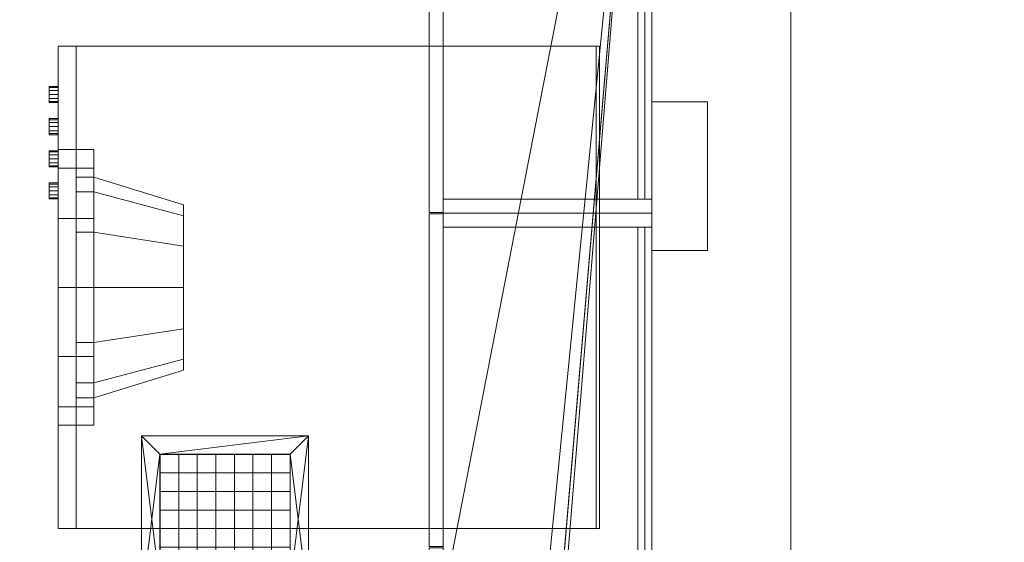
# Model space of a CAD drawing. Header units: inches. Extents: x -263 to 528, y -1 to 602.
# Tile 555 of 656: x 203 to 256, y 513 to 541. Entities that reach past the tile are written whole.
import ezdxf

# ---------------------------------------------------------------- set-up
doc = ezdxf.new("R2010")
doc.units = ezdxf.units.IN
doc.header["$MEASUREMENT"] = 0
for name, color, linetype in [('Twindo - Casework', 7, 'Continuous'), ('Twindo - Equipment', 7, 'Continuous'), ('Twindo - HVAC', 7, 'Continuous'), ('Twindo - Slabs', 7, 'Continuous'), ('Twindo - Walls', 7, 'Continuous')]:
    doc.layers.add(name, color=color, linetype=linetype)

# ---------------------------------------------------------------- blocks, each defined once
blk = doc.blocks.new('Slab_D0BD3B49-249D-4DA8-80D4-D821BCE50D6B', base_point=(-249.5, 387))
at = {"layer": 'Twindo - Slabs', "lineweight": 0}
mesh = blk.add_polyface(dxfattribs=at)
corners = [(-192, 387), (-249.5, 387), (-249.5, 387, -6), (-192, 387, -6), (-89.75, 579.5), (-249.5, 579.5), (-192, 134.5), (-132, 134.5), (-132, 124.5), (10, 124.5), (10, 13.75), (161.5, 13.75), (161.5, 6.5), (252, 6.5), (252, 14), (415.5, 14), (415.5, 322.5), (222.5, 322.5), (222.5, 357.5), (-4, 357.5), (-4, 413), (101.5, 413), (101.5, 553.5), (-89.75, 553.5), (-249.5, 579.5, -6), (-192, 134.5, -6), (-89.75, 579.5, -6), (-89.75, 553.5, -6), (101.5, 553.5, -6), (101.5, 413, -6), (-4, 413, -6), (-4, 357.5, -6), (222.5, 357.5, -6), (222.5, 322.5, -6), (415.5, 322.5, -6), (415.5, 14, -6), (252, 14, -6), (252, 6.5, -6), (161.5, 6.5, -6), (161.5, 13.75, -6), (10, 13.75, -6), (10, 124.5, -6), (-132, 124.5, -6), (-132, 134.5, -6)]
mesh.append_faces([[corners[k] for k in face] for face in [(0, 1, 2, 3), (1, 5, 24, 2), (6, 0, 3, 25), (5, 4, 26, 24), (7, 6, 25, 43), (8, 7, 43, 42), (9, 8, 42, 41), (10, 9, 41, 40), (11, 10, 40, 39), (12, 11, 39, 38), (13, 12, 38, 37), (14, 13, 37, 36), (15, 14, 36, 35), (16, 15, 35, 34), (17, 16, 34, 33), (18, 17, 33, 32), (19, 18, 32, 31), (20, 19, 31, 30), (21, 20, 30, 29), (22, 21, 29, 28), (23, 22, 28, 27), (4, 23, 27, 26)]], dxfattribs={"color": 254})
mesh.append_faces([[corners[k] for k in face] for face in [(22, 20, 21), (16, 14, 15)]], dxfattribs={"vtx0": -1, "color": 254})
mesh.append_faces([[corners[k] for k in face] for face in [(28, 30, 27), (34, 36, 33)]], dxfattribs={"vtx0": -1, "vtx1": -1, "color": 254})
mesh.append_faces([[corners[k] for k in face] for face in [(4, 0, 7), (19, 23, 8), (19, 9, 11), (43, 3, 26), (42, 27, 31), (39, 41, 31)]], dxfattribs={"vtx0": -1, "vtx1": -1, "vtx2": -1, "color": 254})
mesh.append_faces([[corners[k] for k in face] for face in [(23, 7, 8), (19, 8, 9), (17, 11, 12), (17, 12, 13), (17, 13, 14), (3, 24, 26), (43, 26, 27), (39, 31, 32), (39, 32, 33)]], dxfattribs={"vtx0": -1, "vtx2": -1, "color": 254})
mesh.append_faces([[corners[k] for k in face] for face in [(29, 30, 28), (35, 36, 34)]], dxfattribs={"vtx1": -1, "color": 254})
mesh.append_faces([[corners[k] for k in face] for face in [(4, 5, 0), (23, 4, 7), (19, 20, 23), (22, 23, 20), (18, 19, 11), (17, 18, 11), (16, 17, 14), (42, 43, 27), (30, 31, 27), (41, 42, 31), (38, 39, 33), (37, 38, 33), (36, 37, 33)]], dxfattribs={"vtx1": -1, "vtx2": -1, "color": 254})
mesh.append_faces([[corners[k] for k in face] for face in [(5, 1, 0), (0, 6, 7), (9, 10, 11), (3, 2, 24), (43, 25, 3), (39, 40, 41)]], dxfattribs={"vtx2": -1, "color": 254})
blk = doc.blocks.new('Slab_C16FED3F-F51D-4887-95C2-45D370958F54', base_point=(-255.75, 595))
at = {"layer": 'Twindo - Slabs', "lineweight": 0}
mesh = blk.add_polyface(dxfattribs=at)
corners = [(95.5, 568, 128), (95.5, 570, 128), (-75.75, 570, 128), (-75.75, 595, 128), (-255.75, 595, 128), (-255.75, 379, 128), (-198, 379, 128), (-198, 134.5, 128), (-136, 134.5, 128), (-136, 110.5, 128), (6.5, 110.5, 128), (6.5, 6.5, 128), (315.5, 6.5, 128), (315.5, 8, 128), (378.5, 8, 128), (378.5, 6.5, 128), (523, 6.5, 128), (523, 132.25, 128), (421.5, 132.25, 128), (421.5, 333, 128), (239, 333, 128), (239, 391.501, 128), (240, 391.501, 128), (240, 457, 128), (237, 457, 128), (237, 568, 128), (201, 127.5, 128), (201, 128.125, 128), (244.5, 128.125, 128), (244.5, 127.5, 128), (244.5, 15, 128), (161.5, 15, 128), (161.5, 146.5, 128), (200.935, 146.5, 128), (200.997, 146.5, 128), (200.997, 128.5, 128), (95.5, 568, 101), (95.5, 570, 101), (-75.75, 570, 101), (-75.75, 595, 101), (-255.75, 595, 101), (-255.75, 379, 101), (-198, 379, 101), (-198, 134.5, 101), (-136, 134.5, 101), (-136, 110.5, 101), (6.5, 110.5, 101), (6.5, 6.5, 101), (315.5, 6.5, 101), (315.5, 8, 101), (378.5, 8, 101), (378.5, 6.5, 101), (523, 6.5, 101), (523, 132.25, 101), (421.5, 132.25, 101), (421.5, 333, 101), (239, 333, 101), (239, 391.501, 101), (240, 391.501, 101), (240, 457, 101), (237, 457, 101), (237, 568, 101), (201, 127.5, 120), (201, 128, 120), (201, 128.125, 120), (244.5, 128.125, 120), (244.5, 128, 120), (244.5, 127.5, 120), (244.5, 127.5, 101), (244.5, 15, 101), (161.5, 15, 101), (161.5, 146.5, 101), (200.935, 146.5, 101), (200.997, 146.5, 101), (200.997, 128.5, 114.5), (201, 127.5, 101)]
mesh.append_faces([[corners[k] for k in face] for face in [(36, 37, 1, 0), (37, 38, 2, 1), (38, 39, 3, 2), (39, 40, 4, 3), (40, 41, 5, 4), (41, 42, 6, 5), (42, 43, 7, 6), (43, 44, 8, 7), (44, 45, 9, 8), (45, 46, 10, 9), (46, 47, 11, 10), (47, 48, 12, 11), (48, 49, 13, 12), (49, 50, 14, 13), (50, 51, 15, 14), (51, 52, 16, 15), (52, 53, 17, 16), (53, 54, 18, 17), (54, 55, 19, 18), (55, 56, 20, 19), (56, 57, 21, 20), (57, 58, 22, 21), (58, 59, 23, 22), (59, 60, 24, 23), (60, 61, 25, 24), (61, 36, 0, 25), (28, 27, 64, 65), (69, 70, 31, 30), (70, 71, 32, 31), (33, 32, 71, 72), (33, 72, 73, 34), (34, 73, 74, 35), (62, 67, 66, 63), (65, 64, 63, 66), (67, 62, 75, 68), (72, 74, 73)]], dxfattribs={"color": 254})
mesh.append_faces([[corners[k] for k in face] for face in [(23, 21, 22), (27, 63, 64), (29, 66, 67), (29, 69, 30), (75, 74, 72), (52, 54, 53)]], dxfattribs={"vtx0": -1, "color": 254})
mesh.append_faces([[corners[k] for k in face] for face in [(16, 18, 15), (59, 57, 60)]], dxfattribs={"vtx0": -1, "vtx1": -1, "color": 254})
mesh.append_faces([[corners[k] for k in face] for face in [(3, 6, 8), (31, 0, 11), (0, 32, 34), (24, 34, 27), (20, 24, 27), (28, 30, 12), (20, 28, 13), (75, 26, 74), (44, 42, 39), (47, 36, 70), (75, 60, 56), (49, 68, 56)]], dxfattribs={"vtx0": -1, "vtx1": -1, "vtx2": -1, "color": 254})
mesh.append_faces([[corners[k] for k in face] for face in [(2, 8, 9), (2, 9, 10), (0, 10, 11), (20, 27, 28), (30, 11, 12), (28, 12, 13), (20, 13, 14), (18, 14, 15), (42, 40, 39), (44, 39, 38), (46, 38, 37), (46, 37, 36), (72, 36, 61), (75, 61, 60), (47, 70, 69), (49, 69, 68), (50, 56, 55), (50, 55, 54)]], dxfattribs={"vtx0": -1, "vtx2": -1, "color": 254})
mesh.append_faces([[corners[k] for k in face] for face in [(17, 18, 16), (58, 57, 59)]], dxfattribs={"vtx1": -1, "color": 254})
mesh.append_faces([[corners[k] for k in face] for face in [(3, 4, 6), (2, 3, 8), (1, 2, 10), (0, 1, 10), (31, 32, 0), (25, 0, 34), (24, 25, 34), (20, 21, 24), (23, 24, 21), (30, 31, 11), (19, 20, 14), (18, 19, 14), (45, 44, 38), (46, 45, 38), (47, 46, 36), (71, 70, 36), (72, 71, 36), (75, 72, 61), (57, 56, 60), (68, 75, 56), (48, 47, 69), (49, 48, 69), (50, 49, 56), (51, 50, 54), (52, 51, 54)]], dxfattribs={"vtx1": -1, "vtx2": -1, "color": 254})
mesh.append_faces([[corners[k] for k in face] for face in [(4, 5, 6), (6, 7, 8), (26, 35, 74), (42, 41, 40), (44, 43, 42)]], dxfattribs={"vtx2": -1, "color": 254})
mesh.append_faces([[corners[k] for k in face] for face in [(27, 26, 62, 63), (29, 28, 65, 66), (29, 67, 68, 69)]], dxfattribs={"vtx3": -1, "color": 254})
blk = doc.blocks.new('Slab_A3746481-2909-4108-A365-6002FE2AB3C6', base_point=(95.5, 568))
at = {"layer": 'Twindo - Slabs', "lineweight": 0}
mesh = blk.add_polyface(dxfattribs=at)
corners = [(95.5, 568, 254), (95.5, 568, 248), (95.5, 395.501, 248), (95.5, 395.501, 254), (237, 568, 254), (237, 568, 248), (237, 457, 248), (240, 457, 248), (240, 391.501, 248), (239, 391.501, 248), (239, 192.5, 248), (421.5, 192.5, 248), (421.5, 132.25, 248), (523, 132.25, 248), (523, 6.5, 248), (378.5, 6.5, 248), (378.5, 8, 248), (315.5, 8, 248), (315.5, 6.5, 248), (150.5, 6.5, 248), (150.5, 197, 248), (155, 197, 248), (155, 397.501, 248), (113, 397.501, 248), (113, 395.501, 248), (201, 383.001, 248), (170, 383.001, 248), (170, 205.5, 248), (201, 205.5, 248), (378.6, 174.5, 248), (261.6, 174.5, 248), (261.6, 108.5, 248), (342.106, 108.5, 248), (378.6, 144.994, 248), (113, 395.501, 254), (113, 397.501, 254), (155, 397.501, 254), (155, 197, 254), (150.5, 197, 254), (150.5, 6.5, 254), (315.5, 6.5, 254), (315.5, 8, 254), (378.5, 8, 254), (378.5, 6.5, 254), (523, 6.5, 254), (523, 132.25, 254), (421.5, 132.25, 254), (421.5, 192.5, 254), (239, 192.5, 254), (239, 391.501, 254), (240, 391.501, 254), (240, 457, 254), (237, 457, 254), (170, 205.5, 254), (170, 383.001, 254), (201, 383.001, 254), (201, 205.5, 254), (261.6, 108.5, 254), (261.6, 174.5, 254), (378.6, 174.5, 254), (378.6, 144.994, 254), (342.106, 108.5, 254)]
mesh.append_faces([[corners[k] for k in face] for face in [(0, 1, 2, 3), (4, 5, 1, 0), (3, 2, 24, 34), (52, 6, 5, 4), (51, 7, 6, 52), (50, 8, 7, 51), (49, 9, 8, 50), (48, 10, 9, 49), (47, 11, 10, 48), (46, 12, 11, 47), (45, 13, 12, 46), (44, 14, 13, 45), (43, 15, 14, 44), (42, 16, 15, 43), (41, 17, 16, 42), (40, 18, 17, 41), (39, 19, 18, 40), (38, 20, 19, 39), (37, 21, 20, 38), (36, 22, 21, 37), (35, 23, 22, 36), (34, 24, 23, 35), (54, 26, 25, 55), (53, 27, 26, 54), (56, 28, 27, 53), (55, 25, 28, 56), (58, 30, 29, 59), (57, 31, 30, 58), (61, 32, 31, 57), (60, 33, 32, 61), (59, 29, 33, 60)]], dxfattribs={"color": 254})
mesh.append_faces([[corners[k] for k in face] for face in [(14, 12, 13), (51, 49, 50)]], dxfattribs={"vtx0": -1, "color": 254})
mesh.append_faces([[corners[k] for k in face] for face in [(7, 9, 6), (44, 46, 43)]], dxfattribs={"vtx0": -1, "vtx1": -1, "color": 254})
mesh.append_faces([[corners[k] for k in face] for face in [(19, 21, 27), (26, 22, 1), (28, 6, 10), (19, 28, 10), (19, 10, 31), (15, 33, 12), (0, 36, 54), (53, 37, 39), (48, 52, 56), (48, 56, 39), (57, 48, 39), (46, 60, 43)]], dxfattribs={"vtx0": -1, "vtx1": -1, "vtx2": -1, "color": 254})
mesh.append_faces([[corners[k] for k in face] for face in [(23, 2, 1), (26, 21, 22), (19, 27, 28), (25, 1, 5), (28, 5, 6), (17, 31, 32), (16, 32, 33), (29, 10, 11), (33, 11, 12), (0, 34, 35), (0, 35, 36), (53, 36, 37), (0, 54, 55), (52, 55, 56), (57, 39, 40), (57, 40, 41), (61, 41, 42), (48, 58, 59), (60, 42, 43), (46, 59, 60)]], dxfattribs={"vtx0": -1, "vtx2": -1, "color": 254})
mesh.append_faces([[corners[k] for k in face] for face in [(8, 9, 7), (45, 46, 44)]], dxfattribs={"vtx1": -1, "color": 254})
mesh.append_faces([[corners[k] for k in face] for face in [(22, 23, 1), (26, 27, 21), (25, 26, 1), (28, 25, 5), (9, 10, 6), (30, 31, 10), (18, 19, 31), (17, 18, 31), (16, 17, 32), (15, 16, 33), (29, 30, 10), (33, 29, 11), (14, 15, 12), (53, 54, 36), (56, 53, 39), (4, 0, 55), (52, 4, 55), (48, 49, 52), (51, 52, 49), (57, 58, 48), (61, 57, 41), (60, 61, 42), (47, 48, 59), (46, 47, 59)]], dxfattribs={"vtx1": -1, "vtx2": -1, "color": 254})
mesh.append_faces([[corners[k] for k in face] for face in [(23, 24, 2), (19, 20, 21), (0, 3, 34), (37, 38, 39)]], dxfattribs={"vtx2": -1, "color": 254})
blk = doc.blocks.new('Object_39E49EA3-D1B4-49BB-A27F-E74367321234')
at = {"layer": 'Twindo - Equipment', "lineweight": 0}
mesh = blk.add_polyface(dxfattribs=at)
corners = [(205, 540, 164.733), (205, 514, 164.733), (205, 514, 166), (205, 540, 166), (234, 514, 164.733), (234, 514, 166), (234, 540, 164.733), (234, 540, 166), (205, 537.025, 161.983), (205, 537.183, 161.825), (205, 537.4, 161.767), (205, 537.617, 161.825), (205, 537.775, 161.983), (205, 537.833, 162.2), (205, 537.775, 162.417), (205, 537.617, 162.575), (205, 537.4, 162.633), (205, 537.183, 162.575), (205, 537.025, 162.417), (205, 536.967, 162.2), (204.517, 537.025, 161.983), (204.517, 536.967, 162.2), (204.517, 537.025, 162.417), (204.517, 537.183, 162.575), (204.517, 537.4, 162.633), (204.517, 537.617, 162.575), (204.517, 537.775, 162.417), (204.517, 537.833, 162.2), (204.517, 537.775, 161.983), (204.517, 537.617, 161.825), (204.517, 537.4, 161.767), (204.517, 537.183, 161.825), (205, 535.291, 161.983), (205, 535.45, 161.825), (205, 535.667, 161.767), (205, 535.883, 161.825), (205, 536.042, 161.983), (205, 536.1, 162.2), (205, 536.042, 162.417), (205, 535.883, 162.575), (205, 535.667, 162.633), (205, 535.45, 162.575), (205, 535.291, 162.417), (205, 535.233, 162.2), (204.517, 535.291, 161.983), (204.517, 535.233, 162.2), (204.517, 535.291, 162.417), (204.517, 535.45, 162.575), (204.517, 535.667, 162.633), (204.517, 535.883, 162.575), (204.517, 536.042, 162.417), (204.517, 536.1, 162.2), (204.517, 536.042, 161.983), (204.517, 535.883, 161.825), (204.517, 535.667, 161.767), (204.517, 535.45, 161.825), (205, 533.558, 161.983), (205, 533.717, 161.825), (205, 533.933, 161.767), (205, 534.15, 161.825), (205, 534.309, 161.983), (205, 534.367, 162.2), (205, 534.309, 162.417), (205, 534.15, 162.575), (205, 533.933, 162.633), (205, 533.717, 162.575), (205, 533.558, 162.417), (205, 533.5, 162.2), (204.517, 533.558, 161.983), (204.517, 533.5, 162.2), (204.517, 533.558, 162.417), (204.517, 533.717, 162.575), (204.517, 533.933, 162.633), (204.517, 534.15, 162.575), (204.517, 534.309, 162.417), (204.517, 534.367, 162.2), (204.517, 534.309, 161.983), (204.517, 534.15, 161.825), (204.517, 533.933, 161.767), (204.517, 533.717, 161.825), (205, 531.825, 161.983), (205, 531.983, 161.825), (205, 532.2, 161.767), (205, 532.417, 161.825), (205, 532.575, 161.983), (205, 532.633, 162.2), (205, 532.575, 162.417), (205, 532.417, 162.575), (205, 532.2, 162.633), (205, 531.983, 162.575), (205, 531.825, 162.417), (205, 531.767, 162.2), (204.517, 531.825, 161.983), (204.517, 531.767, 162.2), (204.517, 531.825, 162.417), (204.517, 531.983, 162.575), (204.517, 532.2, 162.633), (204.517, 532.417, 162.575), (204.517, 532.575, 162.417), (204.517, 532.633, 162.2), (204.517, 532.575, 161.983), (204.517, 532.417, 161.825), (204.517, 532.2, 161.767), (204.517, 531.983, 161.825)]
mesh.append_faces([[corners[k] for k in face] for face in [(0, 1, 2, 3), (1, 4, 5, 2), (4, 6, 7, 5), (6, 0, 3, 7), (0, 6, 4, 1), (3, 2, 5, 7)]], dxfattribs={"color": 7})
mesh.append_faces([[corners[k] for k in face] for face in [(8, 19, 21, 20), (19, 18, 22, 21), (18, 17, 23, 22), (17, 16, 24, 23), (16, 15, 25, 24), (15, 14, 26, 25), (14, 13, 27, 26), (13, 12, 28, 27), (12, 11, 29, 28), (11, 10, 30, 29), (10, 9, 31, 30), (9, 8, 20, 31), (32, 43, 45, 44), (43, 42, 46, 45), (42, 41, 47, 46), (41, 40, 48, 47), (40, 39, 49, 48), (39, 38, 50, 49), (38, 37, 51, 50), (37, 36, 52, 51), (36, 35, 53, 52), (35, 34, 54, 53), (34, 33, 55, 54), (33, 32, 44, 55), (56, 67, 69, 68), (67, 66, 70, 69), (66, 65, 71, 70), (65, 64, 72, 71), (64, 63, 73, 72), (63, 62, 74, 73), (62, 61, 75, 74), (61, 60, 76, 75), (60, 59, 77, 76), (59, 58, 78, 77), (58, 57, 79, 78), (57, 56, 68, 79), (80, 91, 93, 92), (91, 90, 94, 93), (90, 89, 95, 94), (89, 88, 96, 95), (88, 87, 97, 96), (87, 86, 98, 97), (86, 85, 99, 98), (85, 84, 100, 99), (84, 83, 101, 100), (83, 82, 102, 101), (82, 81, 103, 102), (81, 80, 92, 103)]], dxfattribs={"color": 253})
mesh.append_faces([[corners[k] for k in face] for face in [(8, 17, 18, 19), (20, 29, 30, 31), (32, 41, 42, 43), (44, 53, 54, 55), (56, 65, 66, 67), (68, 77, 78, 79), (80, 89, 90, 91), (92, 101, 102, 103)]], dxfattribs={"vtx0": -1, "color": 253})
mesh.append_faces([[corners[k] for k in face] for face in [(8, 11, 12, 13), (8, 13, 14, 15), (8, 15, 16, 17), (20, 23, 24, 25), (20, 25, 26, 27), (20, 27, 28, 29), (32, 35, 36, 37), (32, 37, 38, 39), (32, 39, 40, 41), (44, 47, 48, 49), (44, 49, 50, 51), (44, 51, 52, 53), (56, 59, 60, 61), (56, 61, 62, 63), (56, 63, 64, 65), (68, 71, 72, 73), (68, 73, 74, 75), (68, 75, 76, 77), (80, 83, 84, 85), (80, 85, 86, 87), (80, 87, 88, 89), (92, 95, 96, 97), (92, 97, 98, 99), (92, 99, 100, 101)]], dxfattribs={"vtx0": -1, "vtx3": -1, "color": 253})
mesh.append_faces([[corners[k] for k in face] for face in [(8, 9, 10, 11), (20, 21, 22, 23), (32, 33, 34, 35), (44, 45, 46, 47), (56, 57, 58, 59), (68, 69, 70, 71), (80, 81, 82, 83), (92, 93, 94, 95)]], dxfattribs={"vtx3": -1, "color": 253})
mesh = blk.add_polyface(dxfattribs=at)
corners = [(205.967, 540, 132.222), (205.967, 514, 132.222), (205, 514, 132.222), (205, 540, 132.222), (205.967, 514, 159.244), (205, 514, 159.244), (205.967, 540, 159.244), (205, 540, 159.244), (205.967, 519.571, 145.733), (205.967, 520.567, 142.019), (205, 520.567, 142.019), (205, 519.571, 145.733), (205.967, 523.286, 139.3), (205, 523.286, 139.3), (205.967, 527, 138.305), (205, 527, 138.305), (205.967, 530.714, 139.3), (205, 530.714, 139.3), (205.967, 533.433, 142.019), (205, 533.433, 142.019), (205.967, 534.429, 145.733), (205, 534.429, 145.733), (205.967, 533.433, 149.448), (205, 533.433, 149.448), (205.967, 530.714, 152.167), (205, 530.714, 152.167), (205.967, 527, 153.162), (205, 527, 153.162), (205.967, 523.286, 152.167), (205, 523.286, 152.167), (205.967, 520.567, 149.448), (205, 520.567, 149.448), (206.933, 519.571, 145.733), (206.933, 520.567, 149.448), (205.967, 520.567, 149.448), (205.967, 519.571, 145.733), (206.933, 523.286, 152.167), (205.967, 523.286, 152.167), (206.933, 527, 153.162), (205.967, 527, 153.162), (206.933, 530.714, 152.167), (205.967, 530.714, 152.167), (206.933, 533.433, 149.448), (205.967, 533.433, 149.448), (206.933, 534.429, 145.733), (205.967, 534.429, 145.733), (206.933, 533.433, 142.019), (205.967, 533.433, 142.019), (206.933, 530.714, 139.3), (205.967, 530.714, 139.3), (206.933, 527, 138.305), (205.967, 527, 138.305), (206.933, 523.286, 139.3), (205.967, 523.286, 139.3), (206.933, 520.567, 142.019), (205.967, 520.567, 142.019), (206.933, 521.057, 145.733), (206.933, 521.853, 142.762), (205.967, 521.853, 142.762), (205.967, 521.057, 145.733), (206.933, 524.029, 140.587), (205.967, 524.029, 140.587), (206.933, 527, 139.79), (205.967, 527, 139.79), (206.933, 529.971, 140.587), (205.967, 529.971, 140.587), (206.933, 532.147, 142.762), (205.967, 532.147, 142.762), (206.933, 532.943, 145.733), (205.967, 532.943, 145.733), (206.933, 532.147, 148.705), (205.967, 532.147, 148.705), (206.933, 529.971, 150.88), (205.967, 529.971, 150.88), (206.933, 527, 151.676), (205.967, 527, 151.676), (206.933, 524.029, 150.88), (205.967, 524.029, 150.88), (206.933, 521.853, 148.705), (205.967, 521.853, 148.705)]
mesh.append_faces([[corners[k] for k in face] for face in [(0, 1, 2, 3), (1, 4, 5, 2), (4, 6, 7, 5), (6, 0, 3, 7), (8, 9, 10, 11), (9, 12, 13, 10), (12, 14, 15, 13), (14, 16, 17, 15), (16, 18, 19, 17), (18, 20, 21, 19), (20, 22, 23, 21), (22, 24, 25, 23), (24, 26, 27, 25), (26, 28, 29, 27), (28, 30, 31, 29), (30, 8, 11, 31)]], dxfattribs={"color": 7})
mesh.append_faces([[corners[k] for k in face] for face in [(32, 33, 34, 35), (33, 36, 37, 34), (36, 38, 39, 37), (38, 40, 41, 39), (40, 42, 43, 41), (42, 44, 45, 43), (44, 46, 47, 45), (46, 48, 49, 47), (48, 50, 51, 49), (50, 52, 53, 51), (52, 54, 55, 53), (54, 32, 35, 55), (56, 57, 58, 59), (57, 60, 61, 58), (60, 62, 63, 61), (62, 64, 65, 63), (64, 66, 67, 65), (66, 68, 69, 67), (68, 70, 71, 69), (70, 72, 73, 71), (72, 74, 75, 73), (74, 76, 77, 75), (76, 78, 79, 77), (78, 56, 59, 79)]], dxfattribs={"color": 9})
mesh.append_faces([[corners[k] for k in face] for face in [(0, 14, 1), (1, 9, 4), (2, 15, 3), (3, 19, 7)]], dxfattribs={"vtx0": -1, "vtx1": -1, "color": 7})
mesh.append_faces([[corners[k] for k in face] for face in [(40, 36, 74), (48, 62, 52), (37, 41, 75), (53, 63, 49)]], dxfattribs={"vtx0": -1, "vtx1": -1, "vtx2": -1, "color": 9})
mesh.append_faces([[corners[k] for k in face] for face in [(26, 6, 4), (6, 26, 24), (6, 24, 22), (6, 22, 20), (6, 20, 18), (0, 18, 16), (0, 16, 14), (1, 14, 12), (1, 12, 9), (27, 5, 7), (5, 27, 29), (5, 29, 31), (5, 31, 11), (5, 11, 10), (2, 10, 13), (2, 13, 15), (3, 15, 17), (3, 17, 19)]], dxfattribs={"vtx0": -1, "vtx2": -1, "color": 7})
mesh.append_faces([[corners[k] for k in face] for face in [(40, 74, 72), (76, 36, 33), (42, 72, 70), (44, 70, 68), (56, 33, 32), (44, 68, 66), (57, 32, 54), (46, 66, 64), (48, 64, 62), (60, 54, 52), (37, 75, 77), (73, 41, 43), (34, 77, 79), (35, 79, 59), (69, 43, 45), (35, 59, 58), (67, 45, 47), (55, 58, 61), (53, 61, 63), (65, 47, 49)]], dxfattribs={"vtx0": -1, "vtx2": -1, "color": 9})
mesh.append_faces([[corners[k] for k in face] for face in [(50, 48, 52), (51, 53, 49)]], dxfattribs={"vtx1": -1, "color": 9})
mesh.append_faces([[corners[k] for k in face] for face in [(28, 26, 4), (30, 28, 4), (8, 30, 4), (9, 8, 4), (0, 6, 18), (25, 27, 7), (23, 25, 7), (21, 23, 7), (19, 21, 7), (2, 5, 10)]], dxfattribs={"vtx1": -1, "vtx2": -1, "color": 7})
mesh.append_faces([[corners[k] for k in face] for face in [(76, 74, 36), (42, 40, 72), (78, 76, 33), (44, 42, 70), (56, 78, 33), (57, 56, 32), (46, 44, 66), (60, 57, 54), (48, 46, 64), (62, 60, 52), (73, 75, 41), (34, 37, 77), (71, 73, 43), (35, 34, 79), (69, 71, 43), (67, 69, 45), (55, 35, 58), (65, 67, 47), (53, 55, 61), (63, 65, 49)]], dxfattribs={"vtx1": -1, "vtx2": -1, "color": 9})
mesh.append_faces([[corners[k] for k in face] for face in [(40, 38, 36), (37, 39, 41)]], dxfattribs={"vtx2": -1, "color": 9})
mesh = blk.add_polyface(dxfattribs=at)
corners = [(205.967, 540, 128), (205.967, 514, 128), (205.967, 514, 132.222), (205.967, 540, 132.222), (234.179, 514, 128), (234.179, 514, 132.222), (234.179, 540, 128), (234.179, 540, 132.222), (205.967, 540, 159.667), (205.967, 514, 159.667), (205, 514, 159.667), (205, 540, 159.667), (205.967, 514, 164.311), (205, 514, 164.311), (205.967, 540, 164.311), (205, 540, 164.311)]
mesh.append_faces([[corners[k] for k in face] for face in [(0, 1, 2, 3), (1, 4, 5, 2), (4, 6, 7, 5), (6, 0, 3, 7), (0, 6, 4, 1), (3, 2, 5, 7), (8, 9, 10, 11), (9, 12, 13, 10), (12, 14, 15, 13), (14, 8, 11, 15), (8, 14, 12, 9), (11, 10, 13, 15)]], dxfattribs={"color": 7})
mesh = blk.add_polyface(dxfattribs=at)
corners = [(206.933, 529.971, 150.88), (206.933, 527, 151.676), (211.767, 527, 150.19), (211.767, 529.229, 149.593), (206.933, 532.147, 148.705), (211.767, 530.86, 147.962), (206.933, 532.943, 145.733), (211.767, 531.457, 145.733), (206.933, 532.147, 142.762), (211.767, 530.86, 143.505), (206.933, 529.971, 140.587), (211.767, 529.229, 141.873), (206.933, 527, 139.79), (211.767, 527, 141.276), (206.933, 524.029, 140.587), (211.767, 524.771, 141.873), (206.933, 521.853, 142.762), (211.767, 523.14, 143.505), (206.933, 521.057, 145.733), (211.767, 522.543, 145.733), (206.933, 521.853, 148.705), (211.767, 523.14, 147.962), (206.933, 524.029, 150.88), (211.767, 524.771, 149.593), (205.967, 540, 132.222), (205.967, 540, 164.733), (234, 540, 164.733), (234, 540, 132.222), (205.967, 514, 132.222), (205.967, 514, 164.733), (234, 514, 164.733), (234, 514, 132.222), (234, 540, 132.222), (234, 540, 164.733), (234, 514, 164.733), (234, 514, 132.222)]
mesh.append_faces([[corners[k] for k in face] for face in [(0, 1, 2, 3), (4, 0, 3, 5), (6, 4, 5, 7), (8, 6, 7, 9), (10, 8, 9, 11), (12, 10, 11, 13), (14, 12, 13, 15), (16, 14, 15, 17), (18, 16, 17, 19), (20, 18, 19, 21), (22, 20, 21, 23), (1, 22, 23, 2), (24, 25, 26, 27), (28, 29, 30, 31), (32, 33, 34, 35)]], dxfattribs={"color": 7})
mesh.append_faces([[corners[k] for k in face] for face in [(2, 7, 5, 3)]], dxfattribs={"vtx0": -1, "color": 7})
mesh.append_faces([[corners[k] for k in face] for face in [(2, 19, 17, 15), (2, 15, 13, 11), (2, 11, 9, 7)]], dxfattribs={"vtx0": -1, "vtx3": -1, "color": 7})
mesh.append_faces([[corners[k] for k in face] for face in [(2, 23, 21, 19)]], dxfattribs={"vtx3": -1, "color": 7})
mesh = blk.add_polyface(dxfattribs=at)
corners = [(205.967, 540, 159.244), (205.967, 540, 164.733), (205.967, 514, 164.733), (205.967, 514, 159.244)]
mesh.append_faces([[corners[k] for k in face] for face in [(0, 1, 2, 3)]], dxfattribs={"color": 7})
blk = doc.blocks.new('Object_A7963409-454E-4F83-90B0-C6FA9D14E968')
at = {"layer": 'Twindo - HVAC', "lineweight": 0}
mesh = blk.add_polyface(dxfattribs=at)
corners = [(218.5, 510, 247.803), (218.5, 510, 248), (209.5, 510, 248), (209.5, 510, 247.803), (209.5, 519, 248), (209.5, 519, 247.803), (218.5, 519, 248), (218.5, 519, 247.803), (217.516, 510.984, 247.803), (217.516, 510.984, 248), (217.516, 518.016, 248), (217.516, 518.016, 247.803), (210.484, 518.016, 248), (210.484, 518.016, 247.803), (210.484, 510.984, 248), (210.484, 510.984, 247.803)]
mesh.append_faces([[corners[k] for k in face] for face in [(0, 1, 2, 3), (3, 2, 4, 5), (5, 4, 6, 7), (7, 6, 1, 0), (8, 9, 10, 11), (11, 10, 12, 13), (13, 12, 14, 15), (15, 14, 9, 8)]], dxfattribs={"color": 141})
mesh.append_faces([[corners[k] for k in face] for face in [(5, 13, 3), (3, 15, 0), (2, 14, 4), (4, 12, 6)]], dxfattribs={"vtx0": -1, "vtx1": -1, "color": 141})
mesh.append_faces([[corners[k] for k in face] for face in [(8, 7, 0), (7, 11, 13), (3, 13, 15), (10, 1, 6), (1, 9, 14), (4, 14, 12)]], dxfattribs={"vtx0": -1, "vtx2": -1, "color": 141})
mesh.append_faces([[corners[k] for k in face] for face in [(8, 11, 7), (15, 8, 0), (5, 7, 13), (10, 9, 1), (12, 10, 6), (2, 1, 14)]], dxfattribs={"vtx1": -1, "vtx2": -1, "color": 141})
mesh = blk.add_polyface(dxfattribs=at)
corners = [(210.524, 511, 247.803), (210.524, 511, 248.787), (217.476, 511, 248.787), (217.476, 511, 247.803), (210.524, 512, 247.803), (210.524, 512, 248.787), (217.476, 512, 248.787), (217.476, 512, 247.803), (210.524, 513, 247.803), (210.524, 513, 248.787), (217.476, 513, 248.787), (217.476, 513, 247.803), (210.524, 514, 247.803), (210.524, 514, 248.787), (217.476, 514, 248.787), (217.476, 514, 247.803), (210.524, 515, 247.803), (210.524, 515, 248.787), (217.476, 515, 248.787), (217.476, 515, 247.803), (210.524, 516, 247.803), (210.524, 516, 248.787), (217.476, 516, 248.787), (217.476, 516, 247.803), (210.524, 517, 247.803), (210.524, 517, 248.787), (217.476, 517, 248.787), (217.476, 517, 247.803), (210.524, 518, 247.803), (210.524, 518, 248.787), (217.476, 518, 248.787), (217.476, 518, 247.803), (217.5, 517.976, 247.803), (217.5, 517.976, 248.787), (217.5, 511.024, 248.787), (217.5, 511.024, 247.803), (216.5, 517.976, 247.803), (216.5, 517.976, 248.787), (216.5, 511.024, 248.787), (216.5, 511.024, 247.803), (215.5, 517.976, 247.803), (215.5, 517.976, 248.787), (215.5, 511.024, 248.787), (215.5, 511.024, 247.803), (214.5, 517.976, 247.803), (214.5, 517.976, 248.787), (214.5, 511.024, 248.787), (214.5, 511.024, 247.803), (213.5, 517.976, 247.803), (213.5, 517.976, 248.787), (213.5, 511.024, 248.787), (213.5, 511.024, 247.803), (212.5, 517.976, 247.803), (212.5, 517.976, 248.787), (212.5, 511.024, 248.787), (212.5, 511.024, 247.803), (211.5, 517.976, 247.803), (211.5, 517.976, 248.787), (211.5, 511.024, 248.787), (211.5, 511.024, 247.803), (210.5, 517.976, 247.803), (210.5, 517.976, 248.787), (210.5, 511.024, 248.787), (210.5, 511.024, 247.803), (217.516, 518.016, 248), (217.516, 518.016, 249), (217.516, 510.984, 249), (217.516, 510.984, 248), (210.484, 510.984, 249), (210.484, 510.984, 248), (210.484, 518.016, 249), (210.484, 518.016, 248)]
mesh.append_faces([[corners[k] for k in face] for face in [(0, 1, 2, 3), (4, 5, 6, 7), (8, 9, 10, 11), (12, 13, 14, 15), (16, 17, 18, 19), (20, 21, 22, 23), (24, 25, 26, 27), (28, 29, 30, 31), (32, 33, 34, 35), (36, 37, 38, 39), (40, 41, 42, 43), (44, 45, 46, 47), (48, 49, 50, 51), (52, 53, 54, 55), (56, 57, 58, 59), (60, 61, 62, 63), (64, 65, 66, 67), (67, 66, 68, 69), (69, 68, 70, 71), (71, 70, 65, 64)]], dxfattribs={"color": 141})
blk = doc.blocks.new('Object_1C9A9FA3-E6F0-4BDE-82CF-B0305E7A7DC1')
at = {"layer": 'Twindo - Casework', "lineweight": 0}
mesh = blk.add_polyface(dxfattribs=at)
corners = [(225.75, 530.961, 184.039), (225.75, 513.039, 184.039), (225, 513.039, 184.039), (225, 530.961, 184.039), (225.75, 513.039, 217.961), (225, 513.039, 217.961), (225.75, 530.961, 217.961), (225, 530.961, 217.961)]
mesh.append_faces([[corners[k] for k in face] for face in [(0, 1, 2, 3), (1, 4, 5, 2), (4, 6, 7, 5), (6, 0, 3, 7), (0, 6, 4, 1), (3, 2, 5, 7)]], dxfattribs={"color": 7})
mesh = blk.add_polyface(dxfattribs=at)
corners = [(225.75, 495.75, 217.25), (225.75, 495.75, 218), (225.75, 530.25, 218), (225.75, 530.25, 217.25), (237, 530.25, 218), (237, 530.25, 217.25), (237, 495.75, 218), (237, 495.75, 217.25), (237, 495, 184), (237, 495, 218), (225.75, 495, 218), (225.75, 495, 184), (225.75, 495.75, 218), (225.75, 495.75, 184), (237, 495.75, 218), (237, 495.75, 184), (225.75, 531, 184), (225.75, 531, 218), (237, 531, 218), (237, 531, 184), (237, 530.25, 218), (237, 530.25, 184), (225.75, 530.25, 218), (225.75, 530.25, 184), (236.625, 530.25, 184.75), (236.625, 530.25, 217.25), (236.625, 495.75, 217.25), (236.625, 495.75, 184.75), (236.25, 495.75, 217.25), (236.25, 495.75, 184.75), (236.25, 530.25, 217.25), (236.25, 530.25, 184.75)]
mesh.append_faces([[corners[k] for k in face] for face in [(0, 1, 2, 3), (3, 2, 4, 5), (5, 4, 6, 7), (7, 6, 1, 0), (0, 3, 5, 7), (1, 6, 4, 2), (8, 9, 10, 11), (11, 10, 12, 13), (13, 12, 14, 15), (15, 14, 9, 8), (8, 11, 13, 15), (9, 14, 12, 10), (16, 17, 18, 19), (19, 18, 20, 21), (21, 20, 22, 23), (23, 22, 17, 16), (16, 19, 21, 23), (17, 22, 20, 18), (24, 25, 26, 27), (27, 26, 28, 29), (29, 28, 30, 31), (31, 30, 25, 24), (24, 27, 29, 31), (25, 30, 28, 26)]], dxfattribs={"color": 7})
mesh = blk.add_polyface(dxfattribs=at)
corners = [(225.75, 495.75, 200.625), (225.75, 495.75, 201.375), (225.75, 530.25, 201.375), (225.75, 530.25, 200.625), (236.25, 530.25, 201.375), (236.25, 530.25, 200.625), (236.25, 495.75, 201.375), (236.25, 495.75, 200.625)]
mesh.append_faces([[corners[k] for k in face] for face in [(0, 1, 2, 3), (3, 2, 4, 5), (5, 4, 6, 7), (7, 6, 1, 0), (0, 3, 5, 7), (1, 6, 4, 2)]], dxfattribs={"color": 7})
mesh = blk.add_polyface(dxfattribs=at)
corners = [(225.75, 495.75, 184), (225.75, 495.75, 184.75), (225.75, 530.25, 184.75), (225.75, 530.25, 184), (237, 530.25, 184.75), (237, 530.25, 184), (237, 495.75, 184.75), (237, 495.75, 184)]
mesh.append_faces([[corners[k] for k in face] for face in [(0, 1, 2, 3), (3, 2, 4, 5), (5, 4, 6, 7), (7, 6, 1, 0), (0, 3, 5, 7), (1, 6, 4, 2)]], dxfattribs={"color": 7})
mesh = blk.add_polyface(dxfattribs=at)
corners = [(225.75, 495.039, 184.039), (225, 495.039, 184.039), (225, 512.961, 184.039), (225.75, 512.961, 184.039), (225, 512.961, 217.961), (225.75, 512.961, 217.961), (225, 495.039, 217.961), (225.75, 495.039, 217.961)]
mesh.append_faces([[corners[k] for k in face] for face in [(0, 1, 2, 3), (3, 2, 4, 5), (5, 4, 6, 7), (7, 6, 1, 0), (0, 3, 5, 7), (1, 6, 4, 2)]], dxfattribs={"color": 7})
blk = doc.blocks.new('Object_F6D1E472-4B6F-42CC-B9DD-E5FE9085189C')
at = {"layer": 'Twindo - Casework', "lineweight": 0}
mesh = blk.add_polyface(dxfattribs=at)
corners = [(225.75, 567.961, 184.039), (225.75, 549.539, 184.039), (225, 549.539, 184.039), (225, 567.961, 184.039), (225.75, 549.539, 217.961), (225, 549.539, 217.961), (225.75, 567.961, 217.961), (225, 567.961, 217.961)]
mesh.append_faces([[corners[k] for k in face] for face in [(0, 1, 2, 3), (1, 4, 5, 2), (4, 6, 7, 5), (6, 0, 3, 7), (0, 6, 4, 1), (3, 2, 5, 7)]], dxfattribs={"color": 7})
mesh = blk.add_polyface(dxfattribs=at)
corners = [(225.75, 531.75, 217.25), (225.75, 531.75, 218), (225.75, 567.25, 218), (225.75, 567.25, 217.25), (237, 567.25, 218), (237, 567.25, 217.25), (237, 531.75, 218), (237, 531.75, 217.25), (237, 531, 184), (237, 531, 218), (225.75, 531, 218), (225.75, 531, 184), (225.75, 531.75, 218), (225.75, 531.75, 184), (237, 531.75, 218), (237, 531.75, 184), (225.75, 568, 184), (225.75, 568, 218), (237, 568, 218), (237, 568, 184), (237, 567.25, 218), (237, 567.25, 184), (225.75, 567.25, 218), (225.75, 567.25, 184), (236.625, 567.25, 184.75), (236.625, 567.25, 217.25), (236.625, 531.75, 217.25), (236.625, 531.75, 184.75), (236.25, 531.75, 217.25), (236.25, 531.75, 184.75), (236.25, 567.25, 217.25), (236.25, 567.25, 184.75)]
mesh.append_faces([[corners[k] for k in face] for face in [(0, 1, 2, 3), (3, 2, 4, 5), (5, 4, 6, 7), (7, 6, 1, 0), (0, 3, 5, 7), (1, 6, 4, 2), (8, 9, 10, 11), (11, 10, 12, 13), (13, 12, 14, 15), (15, 14, 9, 8), (8, 11, 13, 15), (9, 14, 12, 10), (16, 17, 18, 19), (19, 18, 20, 21), (21, 20, 22, 23), (23, 22, 17, 16), (16, 19, 21, 23), (17, 22, 20, 18), (24, 25, 26, 27), (27, 26, 28, 29), (29, 28, 30, 31), (31, 30, 25, 24), (24, 27, 29, 31), (25, 30, 28, 26)]], dxfattribs={"color": 7})
mesh = blk.add_polyface(dxfattribs=at)
corners = [(225.75, 531.75, 200.625), (225.75, 531.75, 201.375), (225.75, 567.25, 201.375), (225.75, 567.25, 200.625), (236.25, 567.25, 201.375), (236.25, 567.25, 200.625), (236.25, 531.75, 201.375), (236.25, 531.75, 200.625)]
mesh.append_faces([[corners[k] for k in face] for face in [(0, 1, 2, 3), (3, 2, 4, 5), (5, 4, 6, 7), (7, 6, 1, 0), (0, 3, 5, 7), (1, 6, 4, 2)]], dxfattribs={"color": 7})
mesh = blk.add_polyface(dxfattribs=at)
corners = [(225.75, 531.75, 184), (225.75, 531.75, 184.75), (225.75, 567.25, 184.75), (225.75, 567.25, 184), (237, 567.25, 184.75), (237, 567.25, 184), (237, 531.75, 184.75), (237, 531.75, 184)]
mesh.append_faces([[corners[k] for k in face] for face in [(0, 1, 2, 3), (3, 2, 4, 5), (5, 4, 6, 7), (7, 6, 1, 0), (0, 3, 5, 7), (1, 6, 4, 2)]], dxfattribs={"color": 7})
mesh = blk.add_polyface(dxfattribs=at)
corners = [(225.75, 531.039, 184.039), (225, 531.039, 184.039), (225, 549.461, 184.039), (225.75, 549.461, 184.039), (225, 549.461, 217.961), (225.75, 549.461, 217.961), (225, 531.039, 217.961), (225.75, 531.039, 217.961)]
mesh.append_faces([[corners[k] for k in face] for face in [(0, 1, 2, 3), (3, 2, 4, 5), (5, 4, 6, 7), (7, 6, 1, 0), (0, 3, 5, 7), (1, 6, 4, 2)]], dxfattribs={"color": 7})
blk = doc.blocks.new('Wall_F688F820-E065-49B0-9C6C-20EA95F1078E', base_point=(237, 568))
at = {"layer": 'Twindo - Walls', "lineweight": 0}
mesh = blk.add_polyface(dxfattribs=at)
corners = [(244.5, 457, 254), (237, 457, 254), (237, 457, 248), (237, 457, 128), (237, 457, 101), (244.5, 457, 101), (244.5, 457, 128), (244.5, 457, 248), (244.5, 568, 254), (237, 568, 254), (237, 568, 101), (237, 537, 168), (237, 537, 176), (237, 529, 176), (237, 529, 168), (244.5, 568, 101), (240, 537, 168), (240, 537, 176), (240, 529, 176), (240, 529, 168)]
mesh.append_faces([[corners[k] for k in face] for face in [(1, 0, 8, 9), (5, 4, 10, 15), (8, 15, 10, 9), (11, 16, 17, 12), (12, 17, 18, 13), (13, 18, 19, 14), (14, 19, 16, 11), (18, 17, 16, 19)]], dxfattribs={"color": 254})
mesh.append_faces([[corners[k] for k in face] for face in [(0, 5, 6, 7), (8, 6, 5, 15)]], dxfattribs={"vtx0": -1, "color": 254})
mesh.append_faces([[corners[k] for k in face] for face in [(4, 14, 10), (10, 11, 9)]], dxfattribs={"vtx0": -1, "vtx1": -1, "color": 254})
mesh.append_faces([[corners[k] for k in face] for face in [(4, 1, 14)]], dxfattribs={"vtx0": -1, "vtx1": -1, "vtx2": -1, "color": 254})
mesh.append_faces([[corners[k] for k in face] for face in [(12, 1, 9), (1, 13, 14), (10, 14, 11)]], dxfattribs={"vtx0": -1, "vtx2": -1, "color": 254})
mesh.append_faces([[corners[k] for k in face] for face in [(0, 3, 4, 5)]], dxfattribs={"vtx0": -1, "vtx3": -1, "color": 254})
mesh.append_faces([[corners[k] for k in face] for face in [(12, 13, 1), (11, 12, 9)]], dxfattribs={"vtx1": -1, "vtx2": -1, "color": 254})
mesh.append_faces([[corners[k] for k in face] for face in [(0, 1, 2, 3), (8, 0, 7, 6)]], dxfattribs={"vtx3": -1, "color": 254})

msp = doc.modelspace()

# ---------------------------------------------------------------- block references
at = {"layer": 'Twindo - Casework', "color": 36, "linetype": 'Continuous', "lineweight": 18, "true_color": 0x783c00}
for name in ['Object_F6D1E472-4B6F-42CC-B9DD-E5FE9085189C', 'Object_1C9A9FA3-E6F0-4BDE-82CF-B0305E7A7DC1']:
    msp.add_blockref(name, (0, 0), dxfattribs=at)
at = {"layer": 'Twindo - Equipment', "color": 36, "linetype": 'Continuous', "lineweight": 18, "true_color": 0x783c00}
msp.add_blockref('Object_39E49EA3-D1B4-49BB-A27F-E74367321234', (0, 0), dxfattribs=at)
at = {"layer": 'Twindo - HVAC', "color": 36, "linetype": 'Continuous', "lineweight": 18, "true_color": 0x783c00}
msp.add_blockref('Object_A7963409-454E-4F83-90B0-C6FA9D14E968', (0, 0), dxfattribs=at)
at = {"layer": 'Twindo - Slabs', "color": 251, "linetype": 'Continuous', "lineweight": 18, "true_color": 0x4a4a4a}
for name, p in [('Slab_C16FED3F-F51D-4887-95C2-45D370958F54', (-255.75, 595)), ('Slab_D0BD3B49-249D-4DA8-80D4-D821BCE50D6B', (-249.5, 387)), ('Slab_A3746481-2909-4108-A365-6002FE2AB3C6', (95.5, 568))]:
    msp.add_blockref(name, p, dxfattribs=at)
at = {"layer": 'Twindo - Walls', "color": 7, "lineweight": 35}
msp.add_blockref('Wall_F688F820-E065-49B0-9C6C-20EA95F1078E', (237, 568), dxfattribs=at)

doc.saveas('drawing.dxf')
